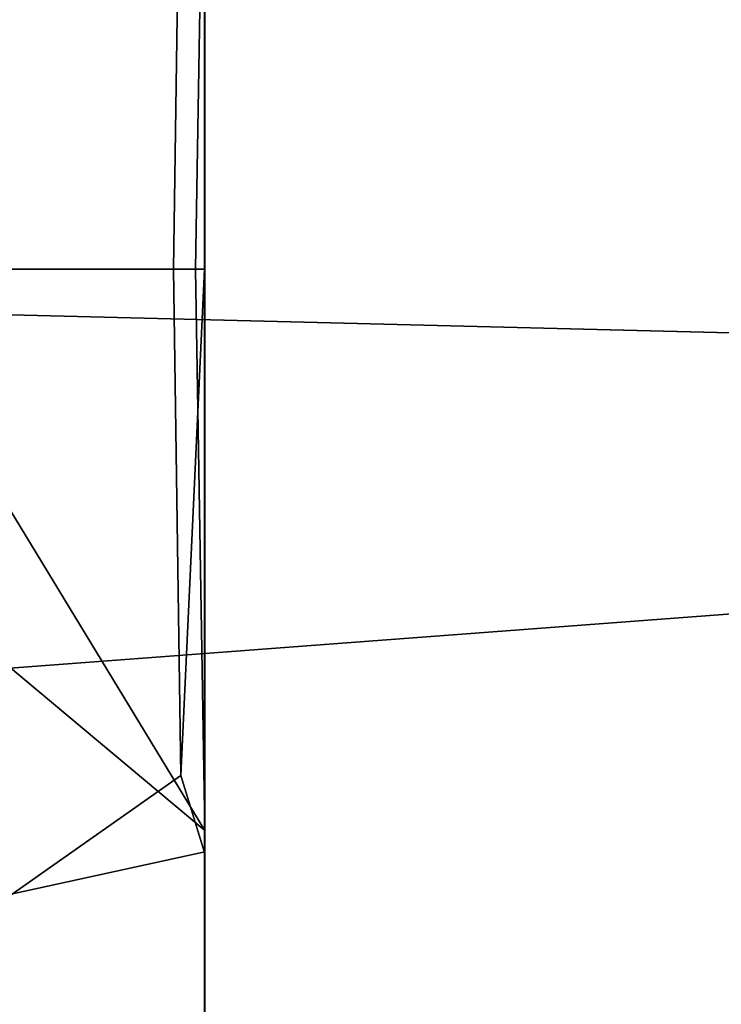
# Model space of a CAD drawing. Header units: metres. Extents: x -248 to 28, y -28 to 28.
# Tile 313 of 507: x -24.063 to -23.116, y -0.992 to 0.337. Entities that reach past the tile are written whole.
import ezdxf

# ---------------------------------------------------------------- set-up
doc = ezdxf.new("R2010")
doc.units = ezdxf.units.M
doc.layers.add('solid_10_061_053_XXX', color=7, linetype='CONTINUOUS')

msp = doc.modelspace()

# ---------------------------------------------------------------- linework, layer by layer
at = {"layer": 'solid_10_061_053_XXX'}
for points in [[(-26.364359, 2.677795, -9.8), (26.466129, 1.339522, -9.8), (26.5, 0, -9.8), (-26.466131, 1.339472, -9.8)], [(26.466131, -1.339472, -9.8), (-26.5, 0, -9.8), (-26.466131, 1.339472, -9.8), (26.5, 0, -9.8)], [(-24.621891, 1.228827, 138.351929), (-24.652534, 0, 138.351929), (-24.618952, 0, 138.402908), (-23.845398, 0.683151, 139.504547)], [(-16.929558, 1.102149, 163.598526), (-24.344797, 0.55849, 165.468567), (-24.34474, -0.55844, 165.468567), (-16.924149, -0.000003, 163.620132)], [(-23.812916, 0.757081, 140.708313), (-23.825399, 0, 140.707733), (-24.273224, 0, 140.118011), (-24.696514, 0.978804, 139.504059)], [(-23.813513, 0, 139.561676), (-23.813522, 0.786859, 139.543884), (-23.845398, 0.683151, 139.504547), (-23.855183, 0, 139.504547)], [(-23.812916, 0.757081, 140.708313), (-23.812916, 0.785796, 140.707123), (-23.813522, 0.786859, 139.543884), (-23.813513, 0, 139.561676)], [(-23.812916, 0.757081, 140.708313), (-23.812908, 0, 140.723755), (-23.825399, 0, 140.707733)], [(-23.812916, 0.757081, 140.708313), (-23.813513, 0, 139.561676), (-23.812908, 0, 140.723755)], [(-24.618952, 0, 138.402908), (-23.855183, 0, 139.504547), (-23.845398, 0.683151, 139.504547)], [(26.364359, -2.677795, -9.8), (-26.466129, -1.339522, -9.8), (-26.5, 0, -9.8), (26.466131, -1.339472, -9.8)], [(-24.696526, -0.978805, 139.504044), (-24.718138, 0, 139.50087), (-23.812916, -0.757081, 140.708313), (-23.812916, -0.785796, 140.707123)], [(-24.718138, 0, 139.50087), (-24.273224, 0, 140.118011), (-23.812916, -0.757081, 140.708313)], [(-23.845398, -0.683151, 139.504547), (-23.855183, 0, 139.504547), (-24.618952, 0, 138.402908), (-24.621891, -1.228827, 138.351929)], [(-16.924149, -0.000003, 163.620132), (-24.34474, -0.55844, 165.468567), (-24.355576, -1.67444, 165.424957), (-16.929537, -1.102156, 163.598526)], [(-24.273224, 0, 140.118011), (-23.825399, 0, 140.707733), (-23.812916, -0.757081, 140.708313)], [(-23.845398, -0.683151, 139.504547), (-23.813513, 0, 139.561676), (-23.855183, 0, 139.504547)], [(-23.813522, -0.786859, 139.543884), (-23.813513, 0, 139.561676), (-23.845398, -0.683151, 139.504547)], [(-23.812908, 0, 140.723755), (-23.812916, -0.757081, 140.708313), (-23.825399, 0, 140.707733)], [(-23.812916, -0.757081, 140.708313), (-23.812908, 0, 140.723755), (-23.813513, 0, 139.561676), (-23.813522, -0.786859, 139.543884)], [(-23.813522, -0.786859, 139.543884), (-23.845398, -0.683151, 139.504547), (-24.621891, -1.228827, 138.351929), (-23.813541, -1.366194, 139.507965)], [(-23.812916, -0.757081, 140.708313), (-23.813522, -0.786859, 139.543884), (-23.812916, -0.785796, 140.707123)], [(-24.695473, -1.002419, 139.504181), (-24.696526, -0.978805, 139.504044), (-23.812916, -0.785796, 140.707123), (-23.812943, -1.569569, 140.657272)], [(-23.812943, -1.569569, 140.657272), (-23.812916, -0.785796, 140.707123), (-23.813522, -0.786859, 139.543884), (-23.813541, -1.366194, 139.507965)]]:
    msp.add_3dface(points, dxfattribs=at)

doc.saveas('drawing.dxf')
